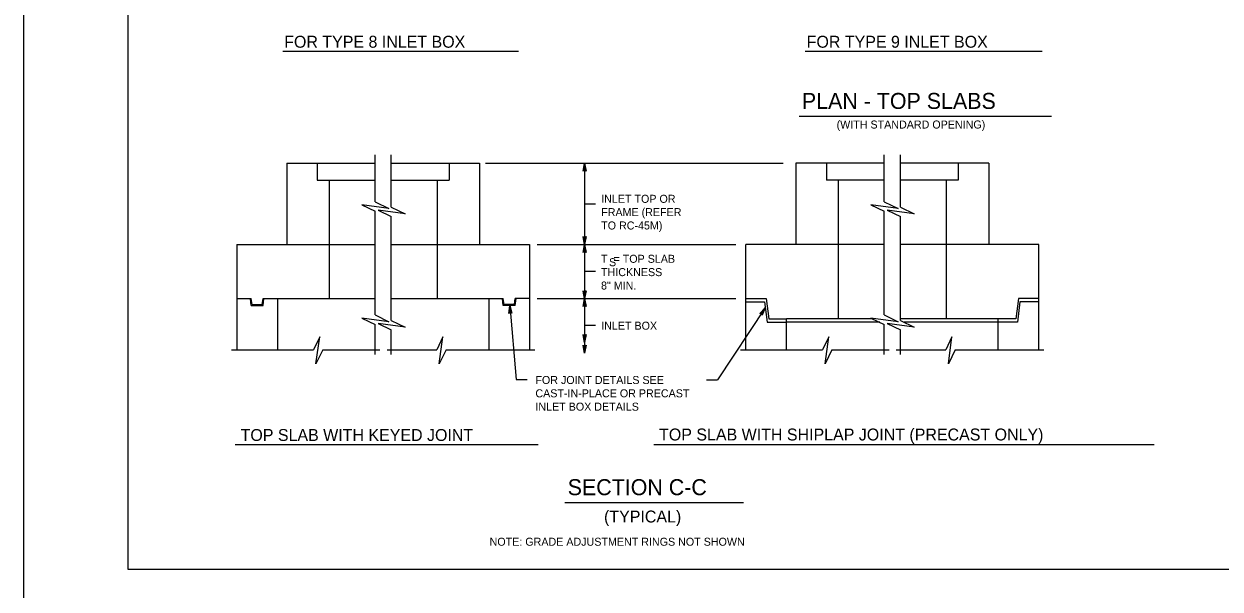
# Model space of a CAD drawing. Extents: x -6420 to 49575, y -4552 to 11624.
# Drawn here: x -6420 to -4949, y 7751 to 8446 of the extents above; entities that cross this region are included whole.
import ezdxf

# ---------------------------------------------------------------- set-up
doc = ezdxf.new("R2010")
doc.units = 0
doc.layers.add('1', color=7, linetype='Continuous')
doc.layers.add('PLT-BNDY', color=7, linetype='Continuous')

msp = doc.modelspace()

# ---------------------------------------------------------------- linework, layer by layer
at = {"layer": '1'}
for p, q in [((-6102.1, 8412.7), (-5812.3, 8412.7)), ((-5459.8, 8412.7), (-5168.4, 8412.7)), ((-5467, 8332.7), (-5156.6, 8332.7)), ((-5988.6, 8227.5), (-5988.6, 8285.2)), ((-5968.6, 8220.8), (-5968.6, 8285.2)), ((-5362.5, 8227.5), (-5362.5, 8285.2)), ((-5342.5, 8220.8), (-5342.5, 8285.2)), ((-6097.1, 8274.9), (-6097.1, 8174.9)), ((-6097.1, 8274.9), (-5988.6, 8274.9)), ((-6059.6, 8274.9), (-6059.6, 8254.1)), ((-5968.6, 8274.9), (-5860, 8274.9)), ((-5897.5, 8274.9), (-5897.5, 8254.1)), ((-5860, 8274.9), (-5860, 8174.9)), ((-5852.6, 8274.9), (-5486.8, 8274.9)), ((-5730.9, 8274.9), (-5730.9, 8174.9)), ((-5471.1, 8274.9), (-5471.1, 8174.9)), ((-5362.5, 8274.9), (-5471.1, 8274.9)), ((-5433.6, 8274.9), (-5433.6, 8254.1)), ((-5234, 8274.9), (-5342.5, 8274.9)), ((-5271.5, 8274.9), (-5271.5, 8254.1)), ((-5234, 8274.9), (-5234, 8174.9)), ((-6059.6, 8254.1), (-5988.6, 8254.1)), ((-6045, 8254.1), (-6045, 8108.2)), ((-5968.6, 8254.1), (-5897.5, 8254.1)), ((-5912.1, 8254.1), (-5912.1, 8108.2)), ((-5362.5, 8254.1), (-5433.6, 8254.1)), ((-5419, 8254.1), (-5419, 8083.2)), ((-5271.5, 8254.1), (-5342.5, 8254.1)), ((-5286.1, 8254.1), (-5286.1, 8083.2)), ((-5730.9, 8225), (-5717.6, 8225)), ((-5988.6, 8088.1), (-5988.6, 8216)), ((-5968.6, 8081.3), (-5968.6, 8209.2)), ((-5362.5, 8088.1), (-5362.5, 8216)), ((-5342.5, 8081.3), (-5342.5, 8209.2)), ((-6158.6, 8174.9), (-6158.6, 8045.1)), ((-6158.6, 8174.9), (-5988.6, 8174.9)), ((-5968.6, 8174.9), (-5798.6, 8174.9)), ((-5798.6, 8174.9), (-5798.6, 8045.1)), ((-5789.4, 8174.9), (-5545.1, 8174.9)), ((-5730.9, 8174.9), (-5730.9, 8108.2)), ((-5532.5, 8045.1), (-5532.5, 8174.9)), ((-5362.5, 8174.9), (-5532.5, 8174.9)), ((-5172.5, 8174.9), (-5342.5, 8174.9)), ((-5172.5, 8045.1), (-5172.5, 8174.9)), ((-5730.9, 8142), (-5717.6, 8142)), ((-6158.6, 8108.2), (-6140.9, 8108.2)), ((-6140.9, 8099.9), (-6141.9, 8108.2)), ((-6139.8, 8100.9), (-6140.9, 8108.2)), ((-6127.3, 8100.9), (-6126.3, 8108.2)), ((-6126.3, 8099.9), (-6125.2, 8108.2)), ((-6126.3, 8108.2), (-5988.6, 8108.2)), ((-6108.6, 8108.2), (-6108.6, 8045.1)), ((-5968.6, 8108.2), (-5830.9, 8108.2)), ((-5848.6, 8108.2), (-5848.6, 8045.1)), ((-5830.9, 8099.9), (-5831.9, 8108.2)), ((-5829.8, 8100.9), (-5830.9, 8108.2)), ((-5817.3, 8100.9), (-5816.3, 8108.2)), ((-5816.3, 8099.9), (-5815.2, 8108.2)), ((-5798.6, 8108.2), (-5816.3, 8108.2)), ((-5789.4, 8108.2), (-5545.1, 8108.2)), ((-5730.9, 8108.2), (-5730.9, 8041.1)), ((-5532.5, 8108.2), (-5507.5, 8108.2)), ((-5507.5, 8108.2), (-5504.4, 8083.2)), ((-5197.5, 8108.2), (-5200.7, 8083.2)), ((-5172.5, 8108.2), (-5197.5, 8108.2)), ((-6140.9, 8099.9), (-6126.3, 8099.9)), ((-6139.8, 8100.9), (-6127.3, 8100.9)), ((-5816.3, 8099.9), (-5830.9, 8099.9)), ((-5817.3, 8100.9), (-5829.8, 8100.9)), ((-5823, 8099.9), (-5815, 8008.9)), ((-5508.7, 8097), (-5567.6, 8008.2)), ((-5532.5, 8104.1), (-5509.6, 8104.1)), ((-5509.6, 8104.1), (-5506.5, 8079.1)), ((-5195.5, 8104.1), (-5198.6, 8079.1)), ((-5172.5, 8104.1), (-5195.5, 8104.1)), ((-5988.6, 8039.6), (-5988.6, 8076.5)), ((-5730.9, 8075.7), (-5717.6, 8075.7)), ((-5506.5, 8079.1), (-5482.5, 8079.1)), ((-5504.4, 8083.2), (-5482.5, 8083.2)), ((-5482.5, 8045.1), (-5482.5, 8083.2)), ((-5376.6, 8083.2), (-5482.5, 8083.2)), ((-5367.8, 8079.1), (-5482.5, 8079.1)), ((-5362.5, 8039.6), (-5362.5, 8076.5)), ((-5222.5, 8083.2), (-5342.5, 8083.2)), ((-5222.5, 8079.1), (-5337.9, 8079.1)), ((-5200.7, 8083.2), (-5222.5, 8083.2)), ((-5222.5, 8045.1), (-5222.5, 8083.2)), ((-5198.6, 8079.1), (-5222.5, 8079.1)), ((-5968.6, 8039.6), (-5968.6, 8069.8)), ((-5342.5, 8039.6), (-5342.5, 8069.8)), ((-6165.1, 8045.1), (-6064.4, 8045.1)), ((-6052.8, 8045.1), (-5982.5, 8045.1)), ((-5973.8, 8045.1), (-5912.8, 8045.1)), ((-5901.3, 8045.1), (-5792.1, 8045.1)), ((-5539, 8045.1), (-5438.3, 8045.1)), ((-5426.8, 8045.1), (-5356.5, 8045.1)), ((-5347.8, 8045.1), (-5286.8, 8045.1)), ((-5275.3, 8045.1), (-5166, 8045.1)), ((-5815, 8008.9), (-5801.6, 8008.9)), ((-5581, 8008.2), (-5567.6, 8008.2)), ((-6160.5, 7928.9), (-5788.1, 7928.9)), ((-5645.8, 7928.9), (-5030.5, 7928.9)), ((-5755.2, 7857.4), (-5535.5, 7857.4))]:
    msp.add_line(p, q, dxfattribs=at)
for points in [[(-3713.7, 7775.5), (-3713.7, 9625.9), (-6292.4, 9625.9), (-6292.4, 7775.5), (-3713.7, 7775.5), (-3713.7, 7862), (-4369.8, 7862), (-4369.8, 8074.1), (-3713.7, 8074.1), (-3713.7, 8169.2), (-4369.8, 8169.2), (-4369.8, 7775.5), (-4111.3, 7775.5), (-4111.3, 7862), (-4111.3, 7775.5), (-3858.7, 7775.5), (-3858.7, 7862), (-3858.7, 7821.5), (-3713.7, 7821.5)], [(-5730.9, 8274.9), (-5729.1, 8265.1), (-5729.4, 8265.5), (-5729.6, 8265.9), (-5729.9, 8266.1), (-5730.3, 8266.3), (-5730.6, 8266.3), (-5730.9, 8266.4), (-5731.3, 8266.3), (-5731.6, 8266.3), (-5731.9, 8266.1), (-5732.2, 8265.9), (-5732.5, 8265.5), (-5732.8, 8265.1), (-5730.9, 8274.9), (-5732.5, 8265.5), (-5732.2, 8265.9), (-5730.9, 8274.9), (-5731.9, 8266.1), (-5731.6, 8266.3), (-5730.9, 8274.9), (-5731.3, 8266.3), (-5730.9, 8266.4), (-5730.9, 8274.9), (-5730.6, 8266.3), (-5730.3, 8266.3), (-5730.9, 8274.9), (-5729.9, 8266.1), (-5729.6, 8265.9), (-5730.9, 8274.9), (-5729.4, 8265.5)], [(-5988.6, 8227.5), (-5971.6, 8219.2), (-6004.8, 8223.7), (-5988.6, 8216)], [(-5362.5, 8227.5), (-5345.5, 8219.2), (-5378.8, 8223.7), (-5362.5, 8216)], [(-5968.6, 8220.8), (-5951.6, 8212.5), (-5984.8, 8217), (-5968.6, 8209.2)], [(-5342.5, 8220.8), (-5325.5, 8212.5), (-5358.8, 8217), (-5342.5, 8209.2)], [(-5730.9, 8174.9), (-5732.8, 8184.7), (-5732.5, 8184.3), (-5732.2, 8183.9), (-5731.9, 8183.7), (-5731.6, 8183.5), (-5731.3, 8183.5), (-5730.9, 8183.4), (-5730.6, 8183.5), (-5730.3, 8183.5), (-5729.9, 8183.7), (-5729.6, 8183.9), (-5729.4, 8184.3), (-5729.1, 8184.7), (-5730.9, 8174.9), (-5729.4, 8184.3), (-5729.6, 8183.9), (-5730.9, 8174.9), (-5729.9, 8183.7), (-5730.3, 8183.5), (-5730.9, 8174.9), (-5730.6, 8183.5), (-5730.9, 8183.4), (-5730.9, 8174.9), (-5731.3, 8183.5), (-5731.6, 8183.5), (-5730.9, 8174.9), (-5731.9, 8183.7), (-5732.2, 8183.9), (-5730.9, 8174.9), (-5732.5, 8184.3)], [(-5730.9, 8174.9), (-5729.1, 8165.1), (-5729.4, 8165.5), (-5729.6, 8165.9), (-5729.9, 8166.1), (-5730.3, 8166.3), (-5730.6, 8166.3), (-5730.9, 8166.4), (-5731.3, 8166.3), (-5731.6, 8166.3), (-5731.9, 8166.1), (-5732.2, 8165.9), (-5732.5, 8165.5), (-5732.8, 8165.1), (-5730.9, 8174.9), (-5732.5, 8165.5), (-5732.2, 8165.9), (-5730.9, 8174.9), (-5731.9, 8166.1), (-5731.6, 8166.3), (-5730.9, 8174.9), (-5731.3, 8166.3), (-5730.9, 8166.4), (-5730.9, 8174.9), (-5730.6, 8166.3), (-5730.3, 8166.3), (-5730.9, 8174.9), (-5729.9, 8166.1), (-5729.6, 8165.9), (-5730.9, 8174.9), (-5729.4, 8165.5)], [(-5730.9, 8108.2), (-5732.8, 8118), (-5732.5, 8117.6), (-5732.2, 8117.3), (-5731.9, 8117.1), (-5731.6, 8116.9), (-5731.3, 8116.8), (-5730.9, 8116.8), (-5730.6, 8116.8), (-5730.3, 8116.9), (-5729.9, 8117.1), (-5729.6, 8117.3), (-5729.4, 8117.6), (-5729.1, 8118), (-5730.9, 8108.2), (-5729.4, 8117.6), (-5729.6, 8117.3), (-5730.9, 8108.2), (-5729.9, 8117.1), (-5730.3, 8116.9), (-5730.9, 8108.2), (-5730.6, 8116.8), (-5730.9, 8116.8), (-5730.9, 8108.2), (-5731.3, 8116.8), (-5731.6, 8116.9), (-5730.9, 8108.2), (-5731.9, 8117.1), (-5732.2, 8117.3), (-5730.9, 8108.2), (-5732.5, 8117.6)], [(-5730.9, 8108.2), (-5729.1, 8098.4), (-5729.4, 8098.8), (-5729.6, 8099.2), (-5729.9, 8099.4), (-5730.3, 8099.6), (-5730.6, 8099.6), (-5730.9, 8099.7), (-5731.3, 8099.6), (-5731.6, 8099.6), (-5731.9, 8099.4), (-5732.2, 8099.2), (-5732.5, 8098.8), (-5732.8, 8098.4), (-5730.9, 8108.2), (-5732.5, 8098.8), (-5732.2, 8099.2), (-5730.9, 8108.2), (-5731.9, 8099.4), (-5731.6, 8099.6), (-5730.9, 8108.2), (-5731.3, 8099.6), (-5730.9, 8099.7), (-5730.9, 8108.2), (-5730.6, 8099.6), (-5730.3, 8099.6), (-5730.9, 8108.2), (-5729.9, 8099.4), (-5729.6, 8099.2), (-5730.9, 8108.2), (-5729.4, 8098.8)], [(-5823, 8099.9), (-5820.3, 8090.3), (-5820.6, 8090.7), (-5820.9, 8091), (-5821.2, 8091.2), (-5821.5, 8091.3), (-5821.9, 8091.4), (-5822.2, 8091.4), (-5822.5, 8091.3), (-5822.9, 8091.2), (-5823.2, 8091), (-5823.5, 8090.8), (-5823.7, 8090.4), (-5823.9, 8090), (-5823, 8099.9), (-5823.7, 8090.4), (-5823.5, 8090.8), (-5823, 8099.9), (-5823.2, 8091), (-5822.9, 8091.2), (-5823, 8099.9), (-5822.5, 8091.3), (-5822.2, 8091.4), (-5823, 8099.9), (-5821.9, 8091.4), (-5821.5, 8091.3), (-5823, 8099.9), (-5821.2, 8091.2), (-5820.9, 8091), (-5823, 8099.9), (-5820.6, 8090.7)], [(-5508.7, 8097), (-5512.6, 8087.8), (-5512.6, 8088.3), (-5512.6, 8088.8), (-5512.8, 8089.1), (-5512.9, 8089.4), (-5513.2, 8089.7), (-5513.4, 8089.9), (-5513.7, 8090), (-5514, 8090.2), (-5514.4, 8090.2), (-5514.8, 8090.2), (-5515.2, 8090), (-5515.6, 8089.9), (-5508.7, 8097), (-5515.2, 8090), (-5514.8, 8090.2), (-5508.7, 8097), (-5514.4, 8090.2), (-5514, 8090.2), (-5508.7, 8097), (-5513.7, 8090), (-5513.4, 8089.9), (-5508.7, 8097), (-5513.2, 8089.7), (-5512.9, 8089.4), (-5508.7, 8097), (-5512.8, 8089.1), (-5512.6, 8088.8), (-5508.7, 8097), (-5512.6, 8088.3)], [(-5988.6, 8088.1), (-5971.6, 8079.8), (-6004.8, 8084.3), (-5988.6, 8076.5)], [(-5968.6, 8081.3), (-5951.6, 8073), (-5984.8, 8077.5), (-5968.6, 8069.8)], [(-5362.5, 8088.1), (-5345.5, 8079.8), (-5378.8, 8084.3), (-5362.5, 8076.5)], [(-5342.5, 8081.3), (-5325.5, 8073), (-5358.8, 8077.5), (-5342.5, 8069.8)], [(-6052.8, 8045.1), (-6061.2, 8028.1), (-6056.6, 8061.4), (-6064.4, 8045.1)], [(-5901.3, 8045.1), (-5909.6, 8028.1), (-5905.1, 8061.4), (-5912.8, 8045.1)], [(-5730.9, 8054.1), (-5732.8, 8063.9), (-5732.5, 8063.5), (-5732.2, 8063.1), (-5731.9, 8062.9), (-5731.6, 8062.8), (-5731.3, 8062.7), (-5730.9, 8062.6), (-5730.6, 8062.7), (-5730.3, 8062.8), (-5729.9, 8062.9), (-5729.6, 8063.1), (-5729.4, 8063.5), (-5729.1, 8063.9), (-5730.9, 8054.1), (-5729.4, 8063.5), (-5729.6, 8063.1), (-5730.9, 8054.1), (-5729.9, 8062.9), (-5730.3, 8062.8), (-5730.9, 8054.1), (-5730.6, 8062.7), (-5730.9, 8062.6), (-5730.9, 8054.1), (-5731.3, 8062.7), (-5731.6, 8062.8), (-5730.9, 8054.1), (-5731.9, 8062.9), (-5732.2, 8063.1), (-5730.9, 8054.1), (-5732.5, 8063.5)], [(-5426.8, 8045.1), (-5435.1, 8028.1), (-5430.6, 8061.4), (-5438.3, 8045.1)], [(-5275.3, 8045.1), (-5283.6, 8028.1), (-5279.1, 8061.4), (-5286.8, 8045.1)], [(-5730.9, 8041.1), (-5732.8, 8050.9), (-5732.5, 8050.5), (-5732.2, 8050.1), (-5731.9, 8049.9), (-5731.6, 8049.7), (-5731.3, 8049.7), (-5730.9, 8049.6), (-5730.6, 8049.7), (-5730.3, 8049.7), (-5729.9, 8049.9), (-5729.6, 8050.1), (-5729.4, 8050.5), (-5729.1, 8050.9), (-5730.9, 8041.1), (-5729.4, 8050.5), (-5729.6, 8050.1), (-5730.9, 8041.1), (-5729.9, 8049.9), (-5730.3, 8049.7), (-5730.9, 8041.1), (-5730.6, 8049.7), (-5730.9, 8049.6), (-5730.9, 8041.1), (-5731.3, 8049.7), (-5731.6, 8049.7), (-5730.9, 8041.1), (-5731.9, 8049.9), (-5732.2, 8050.1), (-5730.9, 8041.1), (-5732.5, 8050.5)]]:
    msp.add_lwpolyline(points, dxfattribs=at)
at = {"layer": 'PLT-BNDY'}
msp.add_lwpolyline([(-6420.4, 9675.1), (-3661.2, 9675.1), (-3661.2, 7726.3), (-6420.4, 7726.3)], close=True, dxfattribs=at)

# ---------------------------------------------------------------- texts
at = {"layer": '1'}
for s, height, p in [('FOR TYPE 8 INLET BOX', 14.69, (-6100.3, 8416.9)), ('FOR TYPE 9 INLET BOX', 14.69, (-5457.8, 8416.9)), ('PLAN - TOP SLABS', 19.685, (-5463.7, 8341.6)), ('(WITH STANDARD OPENING)', 9.843, (-5421, 8317.5)), ('INLET TOP OR', 9.843, (-5710.5, 8226.1)), ('FRAME (REFER', 9.843, (-5710.5, 8209.7)), ('TO RC-45M)', 9.84, (-5710.5, 8193.3)), ('T  = TOP SLAB', 9.843, (-5710.7, 8152.3)), ('S', 9.84, (-5700.9, 8148.1)), ('THICKNESS', 9.84, (-5710.7, 8135.9)), ('8" MIN.', 9.84, (-5710.7, 8119.4)), ('INLET BOX', 9.84, (-5710.5, 8070)), ('FOR JOINT DETAILS SEE', 9.843, (-5791.4, 8003.2)), ('CAST-IN-PLACE OR PRECAST', 9.843, (-5791.4, 7986.8)), ('INLET BOX DETAILS', 9.843, (-5791.4, 7970.4)), ('TOP SLAB WITH KEYED JOINT', 14.69, (-6153.9, 7933.1)), ('TOP SLAB WITH SHIPLAP JOINT (PRECAST ONLY)', 14.69, (-5639.3, 7933.7)), ('SECTION C-C', 19.685, (-5751.7, 7866.4)), ('(TYPICAL)', 14.69, (-5707, 7832.8)), ('NOTE: GRADE ADJUSTMENT RINGS NOT SHOWN', 9.843, (-5847.7, 7804.2))]:
    msp.add_text(s, height=height, dxfattribs=at).set_placement(p)

doc.saveas('drawing.dxf')
